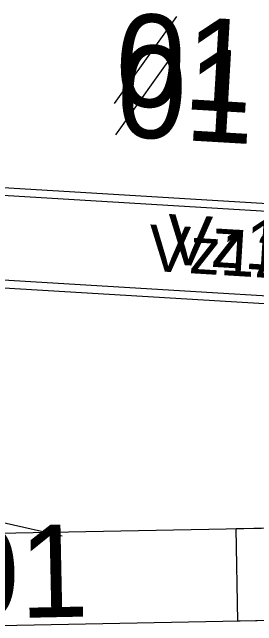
# Model space of a CAD drawing. Extents: x 647787 to 668496, y 640478 to 654412.
# Drawn here: x 662632.73 to 662648.55, y 647245.08 to 647284.85 of the extents above; entities that cross this region are included whole.
import ezdxf

# ---------------------------------------------------------------- set-up
doc = ezdxf.new("R2010")
doc.units = 0
for name, color, linetype in [('Default', 7, 'Continuous'), ('TEMP_DETECTION ZONE_STAGE 3', 7, 'Continuous'), ('TEMP_DETECTION_ZONE_STAGE 4', 7, 'Continuous'), ('TEMP_DETECTION_ZONE_STAGE 5', 7, 'Continuous'), ('TEMP_SIGNAL_HEAD_STAGE 1A', 7, 'Continuous'), ('TEMP_SIGNAL_HEAD_STAGE 1B', 7, 'Continuous'), ('TEMP_SIGNAL_HEAD_STAGE 1C', 7, 'Continuous'), ('TEMP_SIGNAL_POLES_STAGE 1B', 7, 'Continuous')]:
    doc.layers.add(name, color=color, linetype=linetype)

msp = doc.modelspace()

# ---------------------------------------------------------------- linework, layer by layer
at = {"layer": 'Default'}
for p, q in [((662639.344, 647278.928), (662643.386, 647284.584)), ((662639.433, 647276.907), (662643.474, 647282.563)), ((662639.433, 647276.907), (662643.474, 647282.563)), ((662639.433, 647276.907), (662643.474, 647282.563)), ((662639.433, 647276.907), (662643.474, 647282.563))]:
    msp.add_line(p, q, dxfattribs=at)
at = {"layer": 'TEMP_DETECTION ZONE_STAGE 3'}
msp.add_lwpolyline([(662647.332, 647245.375), (662647.216, 647251.374), (662697.207, 647252.335), (662697.322, 647246.336)], close=True, dxfattribs=at)
at = {"layer": 'TEMP_DETECTION_ZONE_STAGE 4'}
msp.add_lwpolyline([(662631.909, 647245.079), (662631.793, 647251.078), (662681.784, 647252.039), (662681.9, 647246.04)], close=True, dxfattribs=at)
at = {"layer": 'TEMP_DETECTION_ZONE_STAGE 5'}
msp.add_lwpolyline([(662622.472, 647267.557), (662622.833, 647273.546), (662672.742, 647270.533), (662672.381, 647264.544)], close=True, dxfattribs=at)
at = {"layer": 'TEMP_SIGNAL_HEAD_STAGE 1A'}
for points in [[(662635.95, 647250.881), (662632.148, 647251.756)], [(662635.952, 647250.883), (662632.15, 647251.758)]]:
    msp.add_lwpolyline(points, dxfattribs=at)
at = {"layer": 'TEMP_SIGNAL_HEAD_STAGE 1B'}
for points in [[(662635.95, 647250.881), (662632.148, 647251.756)], [(662635.952, 647250.883), (662632.15, 647251.758)]]:
    msp.add_lwpolyline(points, dxfattribs=at)
at = {"layer": 'TEMP_SIGNAL_HEAD_STAGE 1C'}
for points in [[(662635.95, 647250.881), (662632.148, 647251.756)], [(662635.952, 647250.883), (662632.15, 647251.758)]]:
    msp.add_lwpolyline(points, dxfattribs=at)
at = {"layer": 'TEMP_SIGNAL_POLES_STAGE 1B'}
msp.add_lwpolyline([(662622.502, 647268.056), (662622.863, 647274.046), (662672.772, 647271.033), (662672.411, 647265.043)], close=True, dxfattribs=at)

# ---------------------------------------------------------------- texts
at = {"layer": 'Default'}
for rotation, p in [(356.6181, (662639.28, 647278.845)), (356.6181, (662639.368, 647276.823)), (356.6181, (662639.368, 647276.823)), (356.6181, (662639.368, 647276.823)), (356.6181, (662639.368, 647276.823)), (1.1928, (662628.785, 647245.492))]:
    msp.add_text('01', height=6, rotation=rotation, dxfattribs=at).set_placement(p)
at = {"layer": 'TEMP_DETECTION_ZONE_STAGE 5'}
msp.add_text('Vz12', height=3, rotation=356.5452, dxfattribs=at).set_placement((662641.466, 647268.101))
at = {"layer": 'TEMP_SIGNAL_POLES_STAGE 1B'}
msp.add_text('Vz12', height=3.25, rotation=356.5452, dxfattribs=at).set_placement((662642.654, 647268.53))

doc.saveas('drawing.dxf')
